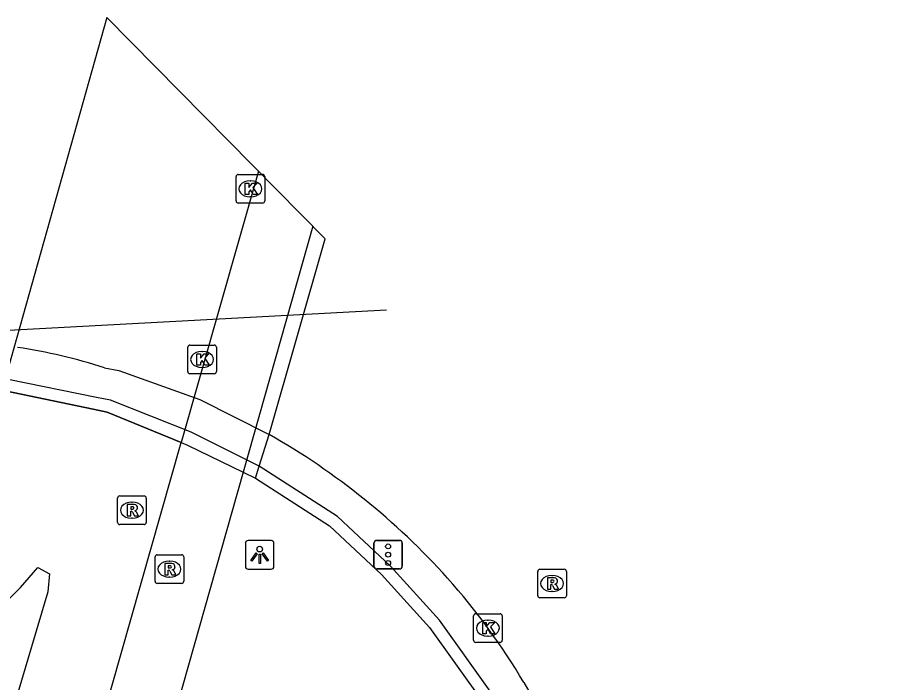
# Model space of a CAD drawing. Extents: x 161477 to 163040, y 383680 to 384868.
# Drawn here: x 162867.55 to 162898.3, y 384253.35 to 384276.59 of the extents above; entities that cross this region are included whole.
import ezdxf

# ---------------------------------------------------------------- set-up
doc = ezdxf.new("R2010")
doc.units = 0
for name, color, linetype in [('IMGEO_Fietspad_gesloten', 7, 'Continuous'), ('IMGEO_Kolk', 7, 'Continuous'), ('IMGEO_Lichtpunt', 7, 'Continuous'), ('IMGEO_Muur', 7, 'Continuous'), ('IMGEO_Rijbaan_regionaal_gesloten', 7, 'Continuous'), ('IMGEO_Rioolput', 7, 'Continuous'), ('IMGEO_Tunneldeel', 7, 'Continuous'), ('IMGEO_Verkeersregelinstallatiepaal', 7, 'Continuous'), ('IMGEO_Voetpad_open', 7, 'Continuous')]:
    doc.layers.add(name, color=color, linetype=linetype)

msp = doc.modelspace()

# ---------------------------------------------------------------- linework, layer by layer
at = {"layer": 'IMGEO_Fietspad_gesloten'}
for points in [[(162875.97, 384271.22), (162873.269, 384261.738)], [(162869.426, 384248.25), (162873.269, 384261.738)], [(162868.249, 384257.362), (162868.661, 384257.142), (162868.601, 384256.512), (162867.46, 384252.672), (162866.406, 384248.983)]]:
    msp.add_lwpolyline(points, dxfattribs=at)
msp.add_arc((162857.85, 384265.825), 13.408, 305.123, 320.8587, dxfattribs=at)
at = {"layer": 'IMGEO_Kolk'}
for p, q in [((162875.182, 384270.182), (162875.182, 384271.034)), ((162875.257, 384271.108), (162876.109, 384271.108)), ((162876.183, 384271.034), (162876.183, 384270.182)), ((162875.67, 384270.888), (162875.695, 384270.888)), ((162875.693, 384270.328), (162875.668, 384270.328)), ((162876.109, 384270.108), (162875.257, 384270.108)), ((162873.57, 384265.141), (162874.422, 384265.141)), ((162873.495, 384264.215), (162873.495, 384265.067)), ((162873.983, 384264.921), (162874.008, 384264.921)), ((162874.496, 384265.067), (162874.496, 384264.215)), ((162874.006, 384264.361), (162873.981, 384264.361)), ((162874.422, 384264.141), (162873.57, 384264.141)), ((162883.485, 384254.82), (162883.485, 384255.672)), ((162883.56, 384255.746), (162884.412, 384255.746)), ((162884.486, 384255.672), (162884.486, 384254.82)), ((162883.973, 384255.526), (162883.998, 384255.526)), ((162883.996, 384254.966), (162883.971, 384254.966)), ((162884.412, 384254.746), (162883.56, 384254.746))]:
    msp.add_line(p, q, dxfattribs=at)
for points in [[(162875.182, 384270.182), (162875.182, 384271.034)], [(162875.257, 384271.108), (162876.109, 384271.108)], [(162876.183, 384271.034), (162876.183, 384270.182)], [(162875.503, 384270.808), (162875.626, 384270.808), (162875.626, 384270.657), (162875.756, 384270.808), (162875.92, 384270.808), (162875.774, 384270.657), (162875.927, 384270.408), (162875.775, 384270.408), (162875.69, 384270.572), (162875.626, 384270.505), (162875.626, 384270.408), (162875.503, 384270.408), (162875.503, 384270.808)], [(162876.109, 384270.108), (162875.257, 384270.108)], [(162873.57, 384265.141), (162874.422, 384265.141)], [(162873.495, 384264.215), (162873.495, 384265.067)], [(162873.816, 384264.841), (162873.939, 384264.841), (162873.939, 384264.69), (162874.069, 384264.841), (162874.233, 384264.841), (162874.087, 384264.69), (162874.24, 384264.441), (162874.088, 384264.441), (162874.003, 384264.605), (162873.939, 384264.538), (162873.939, 384264.441), (162873.816, 384264.441), (162873.816, 384264.841)], [(162874.496, 384265.067), (162874.496, 384264.215)], [(162874.422, 384264.141), (162873.57, 384264.141)], [(162883.485, 384254.82), (162883.485, 384255.672)], [(162883.56, 384255.746), (162884.412, 384255.746)], [(162884.486, 384255.672), (162884.486, 384254.82)], [(162883.806, 384255.446), (162883.929, 384255.446), (162883.929, 384255.295), (162884.059, 384255.446), (162884.223, 384255.446), (162884.077, 384255.295), (162884.23, 384255.046), (162884.078, 384255.046), (162883.993, 384255.21), (162883.929, 384255.143), (162883.929, 384255.046), (162883.806, 384255.046), (162883.806, 384255.446)], [(162884.412, 384254.746), (162883.56, 384254.746)]]:
    msp.add_lwpolyline(points, dxfattribs=at)
for centre, start, end in [((162875.259, 384271.032), 91.552, 178.448), ((162875.259, 384271.032), 91.552, 178.448), ((162876.107, 384271.032), 1.552, 88.448), ((162876.107, 384271.032), 1.552, 88.448), ((162875.259, 384270.184), 181.552, 268.448), ((162875.259, 384270.184), 181.552, 268.448), ((162876.107, 384270.184), 271.552, 358.448), ((162876.107, 384270.184), 271.552, 358.448), ((162873.572, 384265.065), 91.552, 178.448), ((162873.572, 384265.065), 91.552, 178.448), ((162874.42, 384265.065), 1.552, 88.448), ((162874.42, 384265.065), 1.552, 88.448), ((162873.572, 384264.217), 181.552, 268.448), ((162873.572, 384264.217), 181.552, 268.448), ((162874.42, 384264.217), 271.552, 358.448), ((162874.42, 384264.217), 271.552, 358.448), ((162883.562, 384255.67), 91.552, 178.448), ((162883.562, 384255.67), 91.552, 178.448), ((162884.41, 384255.67), 1.552, 88.448), ((162884.41, 384255.67), 1.552, 88.448), ((162883.562, 384254.822), 181.552, 268.448), ((162883.562, 384254.822), 181.552, 268.448), ((162884.41, 384254.822), 271.552, 358.448), ((162884.41, 384254.822), 271.552, 358.448)]:
    msp.add_arc(centre, 0.0765, start, end, dxfattribs=at)
for centre, major_axis, ratio, start_param, end_param in [((162875.669, 384270.608), (-0.387, 0.002), 0.722429, 4.712389, 7.853982), ((162875.694, 384270.608), (-0.39, 0.002), 0.717154, 1.570796, 4.712389), ((162873.982, 384264.641), (-0.387, 0.002), 0.722429, 4.712389, 7.853982), ((162874.007, 384264.641), (-0.39, 0.002), 0.717154, 1.570796, 4.712389), ((162883.972, 384255.246), (-0.387, 0.002), 0.722429, 4.712389, 7.853982), ((162883.997, 384255.246), (-0.39, 0.002), 0.717154, 1.570796, 4.712389)]:
    msp.add_ellipse(centre, major_axis=major_axis, ratio=ratio, start_param=start_param, end_param=end_param, dxfattribs=at)
at = {"layer": 'IMGEO_Lichtpunt'}
for p, q in [((162875.51, 384258.209), (162875.51, 384257.402)), ((162875.51, 384258.209), (162875.51, 384257.402)), ((162876.412, 384258.304), (162875.604, 384258.304)), ((162876.412, 384258.304), (162875.604, 384258.304)), ((162876.506, 384257.402), (162876.506, 384258.209)), ((162876.506, 384257.402), (162876.506, 384258.209)), ((162875.604, 384257.308), (162876.412, 384257.308)), ((162875.604, 384257.308), (162876.412, 384257.308))]:
    msp.add_line(p, q, dxfattribs=at)
for points in [[(162875.884, 384257.873), (162875.923, 384257.845), (162875.735, 384257.583), (162875.697, 384257.61), (162875.884, 384257.873)], [(162875.986, 384257.825), (162876.033, 384257.825), (162876.033, 384257.503), (162875.986, 384257.503), (162875.986, 384257.825)], [(162876.096, 384257.845), (162876.134, 384257.872), (162876.321, 384257.61), (162876.282, 384257.582), (162876.096, 384257.845)]]:
    msp.add_lwpolyline(points, dxfattribs=at)
msp.add_circle((162876.009, 384258.007), 0.0994, dxfattribs=at)
for centre, start, end in [((162875.604, 384258.209), 90, 180), ((162875.604, 384258.209), 90, 180), ((162876.412, 384258.209), 0, 90), ((162876.412, 384258.209), 0, 90), ((162875.604, 384257.402), 180, 270), ((162875.604, 384257.402), 180, 270), ((162876.412, 384257.402), 270, 0), ((162876.412, 384257.402), 270, 360)]:
    msp.add_arc(centre, 0.0946, start, end, dxfattribs=at)
at = {"layer": 'IMGEO_Muur'}
for points in [[(162898.3, 384227.088), (162891.292, 384240.256), (162884.176, 384252.88), (162882.288, 384255.528), (162880.583, 384257.409), (162878.734, 384259.148), (162875.993, 384260.906), (162873.61, 384262.102), (162870.788, 384263.213), (162870.3, 384263.311), (162867.221, 384263.933), (162863.018, 384264.085), (162859.88, 384263.885), (162857.011, 384263.143), (162854.198, 384262.214), (162851.341, 384260.919), (162843.122, 384256.284)], [(162873.269, 384261.738), (162870.675, 384262.801), (162870.184, 384262.902), (162867.107, 384263.538), (162866.997, 384263.542)], [(162873.269, 384261.738), (162873.488, 384261.648), (162875.428, 384260.702)], [(162875.428, 384260.702), (162875.861, 384260.491), (162878.454, 384258.826), (162880.272, 384257.116), (162881.949, 384255.269), (162883.823, 384252.64), (162890.906, 384240.044), (162897.831, 384227.02)]]:
    msp.add_lwpolyline(points, dxfattribs=at)
at = {"layer": 'IMGEO_Rijbaan_regionaal_gesloten'}
for points in [[(162880.443, 384266.366), (162867.227, 384265.652), (162865.628, 384265.268)], [(162870.587, 384264.348), (162871.082, 384264.258), (162873.914, 384263.235), (162876.341, 384262.018)], [(162885.24, 384253.346), (162887.177, 384250), (162893.213, 384239.152)]]:
    msp.add_lwpolyline(points, dxfattribs=at)
for centre, radius, start, end in [((162864.612, 384245.652), 19.628, 72.2773, 81.4034), ((162863.89, 384240.191), 25.128, 41.9586, 60.2972), ((162865.039, 384241.382), 23.478, 30.6359, 41.6726)]:
    msp.add_arc(centre, radius, start, end, dxfattribs=at)
at = {"layer": 'IMGEO_Rioolput'}
for p, q in [((162871.117, 384259.868), (162871.969, 384259.868)), ((162871.042, 384258.942), (162871.042, 384259.794)), ((162871.53, 384259.648), (162871.555, 384259.648)), ((162872.043, 384259.794), (162872.043, 384258.942)), ((162871.553, 384259.088), (162871.528, 384259.088)), ((162871.969, 384258.868), (162871.117, 384258.868)), ((162872.352, 384256.883), (162872.352, 384257.735)), ((162872.427, 384257.809), (162873.279, 384257.809)), ((162873.353, 384257.735), (162873.353, 384256.883)), ((162872.84, 384257.589), (162872.865, 384257.589)), ((162885.727, 384256.378), (162885.727, 384257.23)), ((162885.802, 384257.304), (162886.654, 384257.304)), ((162886.215, 384257.084), (162886.24, 384257.084)), ((162886.728, 384257.23), (162886.728, 384256.378)), ((162873.279, 384256.809), (162872.427, 384256.809)), ((162872.863, 384257.029), (162872.838, 384257.029)), ((162886.238, 384256.524), (162886.213, 384256.524)), ((162886.654, 384256.304), (162885.802, 384256.304))]:
    msp.add_line(p, q, dxfattribs=at)
for points in [[(162871.117, 384259.868), (162871.969, 384259.868)], [(162871.042, 384258.942), (162871.042, 384259.794)], [(162871.631, 384259.566), (162871.379, 384259.568), (162871.379, 384259.168)], [(162872.043, 384259.794), (162872.043, 384258.942)], [(162871.379, 384259.168), (162871.503, 384259.168), (162871.503, 384259.33), (162871.514, 384259.33)], [(162871.557, 384259.487), (162871.503, 384259.487), (162871.503, 384259.406)], [(162871.503, 384259.406), (162871.555, 384259.406)], [(162871.561, 384259.301), (162871.632, 384259.168), (162871.772, 384259.168), (162871.707, 384259.294)], [(162871.969, 384258.868), (162871.117, 384258.868)], [(162872.352, 384256.883), (162872.352, 384257.735)], [(162872.427, 384257.809), (162873.279, 384257.809)], [(162873.353, 384257.735), (162873.353, 384256.883)], [(162872.941, 384257.507), (162872.689, 384257.509), (162872.689, 384257.109)], [(162872.867, 384257.428), (162872.813, 384257.428), (162872.813, 384257.347)], [(162872.689, 384257.109), (162872.813, 384257.109), (162872.813, 384257.271), (162872.824, 384257.271)], [(162872.813, 384257.347), (162872.865, 384257.347)], [(162872.871, 384257.242), (162872.942, 384257.109), (162873.082, 384257.109), (162873.017, 384257.235)], [(162885.727, 384256.378), (162885.727, 384257.23)], [(162885.802, 384257.304), (162886.654, 384257.304)], [(162886.728, 384257.23), (162886.728, 384256.378)], [(162873.279, 384256.809), (162872.427, 384256.809)], [(162886.316, 384257.002), (162886.064, 384257.004), (162886.064, 384256.604)], [(162886.242, 384256.923), (162886.188, 384256.923), (162886.188, 384256.842)], [(162886.188, 384256.842), (162886.24, 384256.842)], [(162886.064, 384256.604), (162886.188, 384256.604), (162886.188, 384256.766), (162886.199, 384256.766)], [(162886.246, 384256.737), (162886.317, 384256.604), (162886.457, 384256.604), (162886.392, 384256.73)], [(162886.654, 384256.304), (162885.802, 384256.304)]]:
    msp.add_lwpolyline(points, dxfattribs=at)
for centre, radius, start, end in [((162871.119, 384259.792), 0.0765, 91.552, 178.448), ((162871.119, 384259.792), 0.0765, 91.552, 178.448), ((162871.967, 384259.792), 0.0765, 1.552, 88.448), ((162871.967, 384259.792), 0.0765, 1.552, 88.448), ((162871.63, 384259.456), 0.109, 350.3612, 89.416), ((162871.513, 384259.277), 0.0533, 26.0293, 88.6989), ((162871.539, 384259.595), 0.19, 274.7715, 282.9687), ((162871.563, 384259.391), 0.0964, 77.0061, 93.1865), ((162871.577, 384259.448), 0.0378, 276.6634, 79.6772), ((162871.628, 384259.456), 0.112, 277.5842, 350.9817), ((162871.612, 384259.241), 0.108, 29.5134, 73.7905), ((162871.119, 384258.944), 0.0765, 181.552, 268.448), ((162871.119, 384258.944), 0.0765, 181.552, 268.448), ((162871.967, 384258.944), 0.0765, 271.552, 358.448), ((162871.967, 384258.944), 0.0765, 271.552, 358.448), ((162872.429, 384257.733), 0.0765, 91.552, 178.448), ((162872.429, 384257.733), 0.0765, 91.552, 178.448), ((162873.277, 384257.733), 0.0765, 1.552, 88.448), ((162873.277, 384257.733), 0.0765, 1.552, 88.448), ((162872.873, 384257.332), 0.0964, 77.0061, 93.1865), ((162872.887, 384257.389), 0.0378, 276.6634, 79.6772), ((162872.94, 384257.397), 0.109, 350.3612, 89.416), ((162872.823, 384257.218), 0.0533, 26.0293, 88.6989), ((162872.849, 384257.536), 0.19, 274.7715, 282.9687), ((162872.938, 384257.397), 0.112, 277.5842, 350.9817), ((162872.922, 384257.182), 0.108, 29.5134, 73.7905), ((162885.804, 384257.228), 0.0765, 91.552, 178.448), ((162885.804, 384257.228), 0.0765, 91.552, 178.448), ((162886.652, 384257.228), 0.0765, 1.552, 88.448), ((162886.652, 384257.228), 0.0765, 1.552, 88.448), ((162872.429, 384256.885), 0.0765, 181.552, 268.448), ((162872.429, 384256.885), 0.0765, 181.552, 268.448), ((162873.277, 384256.885), 0.0765, 271.552, 358.448), ((162873.277, 384256.885), 0.0765, 271.552, 358.448), ((162886.224, 384257.031), 0.19, 274.7715, 282.9687), ((162886.248, 384256.827), 0.0964, 77.0061, 93.1865), ((162886.262, 384256.884), 0.0378, 276.6634, 79.6772), ((162886.315, 384256.892), 0.109, 350.3612, 89.416), ((162886.313, 384256.892), 0.112, 277.5842, 350.9817), ((162886.297, 384256.677), 0.108, 29.5134, 73.7905), ((162886.198, 384256.713), 0.0533, 26.0293, 88.6989), ((162885.804, 384256.38), 0.0765, 181.552, 268.448), ((162885.804, 384256.38), 0.0765, 181.552, 268.448), ((162886.652, 384256.38), 0.0765, 271.552, 358.448), ((162886.652, 384256.38), 0.0765, 271.552, 358.448)]:
    msp.add_arc(centre, radius, start, end, dxfattribs=at)
for centre, major_axis, ratio, start_param, end_param in [((162871.529, 384259.368), (-0.387, 0.002), 0.722429, 4.712389, 7.853982), ((162871.554, 384259.368), (-0.39, 0.002), 0.717154, 1.570796, 4.712389), ((162872.839, 384257.309), (-0.387, 0.002), 0.722429, 4.712389, 7.853982), ((162872.864, 384257.309), (-0.39, 0.002), 0.717154, 1.570796, 4.712389), ((162886.214, 384256.804), (-0.387, 0.002), 0.722429, 4.712389, 7.853982), ((162886.239, 384256.804), (-0.39, 0.002), 0.717154, 1.570796, 4.712389)]:
    msp.add_ellipse(centre, major_axis=major_axis, ratio=ratio, start_param=start_param, end_param=end_param, dxfattribs=at)
at = {"layer": 'IMGEO_Tunneldeel'}
msp.add_lwpolyline([(162878.294, 384268.863), (162870.67, 384276.595), (162866.997, 384263.542), (162867.107, 384263.538), (162870.184, 384262.902), (162870.675, 384262.801), (162873.269, 384261.738), (162873.488, 384261.648), (162875.428, 384260.702), (162875.861, 384260.491), (162875.993, 384260.906), (162876.341, 384262.018)], close=True, dxfattribs=at)
at = {"layer": 'IMGEO_Verkeersregelinstallatiepaal'}
for p, q in [((162880.002, 384257.412), (162880.002, 384258.212)), ((162880.002, 384258.212), (162880.002, 384257.412)), ((162880.102, 384258.312), (162880.892, 384258.312)), ((162880.892, 384258.312), (162880.102, 384258.312)), ((162880.992, 384258.212), (162880.992, 384257.412)), ((162880.992, 384257.412), (162880.992, 384258.212)), ((162880.892, 384257.312), (162880.102, 384257.312)), ((162880.102, 384257.312), (162880.892, 384257.312))]:
    msp.add_line(p, q, dxfattribs=at)
for centre in [(162880.497, 384258.102), (162880.497, 384257.812), (162880.497, 384257.522)]:
    msp.add_circle(centre, 0.085, dxfattribs=at)
for centre, start, end in [((162880.102, 384258.212), 90, 180), ((162880.102, 384258.212), 90, 180), ((162880.892, 384258.212), 0, 90), ((162880.892, 384258.212), 360, 90), ((162880.102, 384257.412), 180, 270), ((162880.102, 384257.412), 180, 270), ((162880.892, 384257.412), 270, 0), ((162880.892, 384257.412), 270, 0)]:
    msp.add_arc(centre, 0.1, start, end, dxfattribs=at)
at = {"layer": 'IMGEO_Voetpad_open'}
for points in [[(162877.861, 384269.302), (162875.428, 384260.702)], [(162875.428, 384260.702), (162871.785, 384247.822)]]:
    msp.add_lwpolyline(points, dxfattribs=at)

doc.saveas('drawing.dxf')
